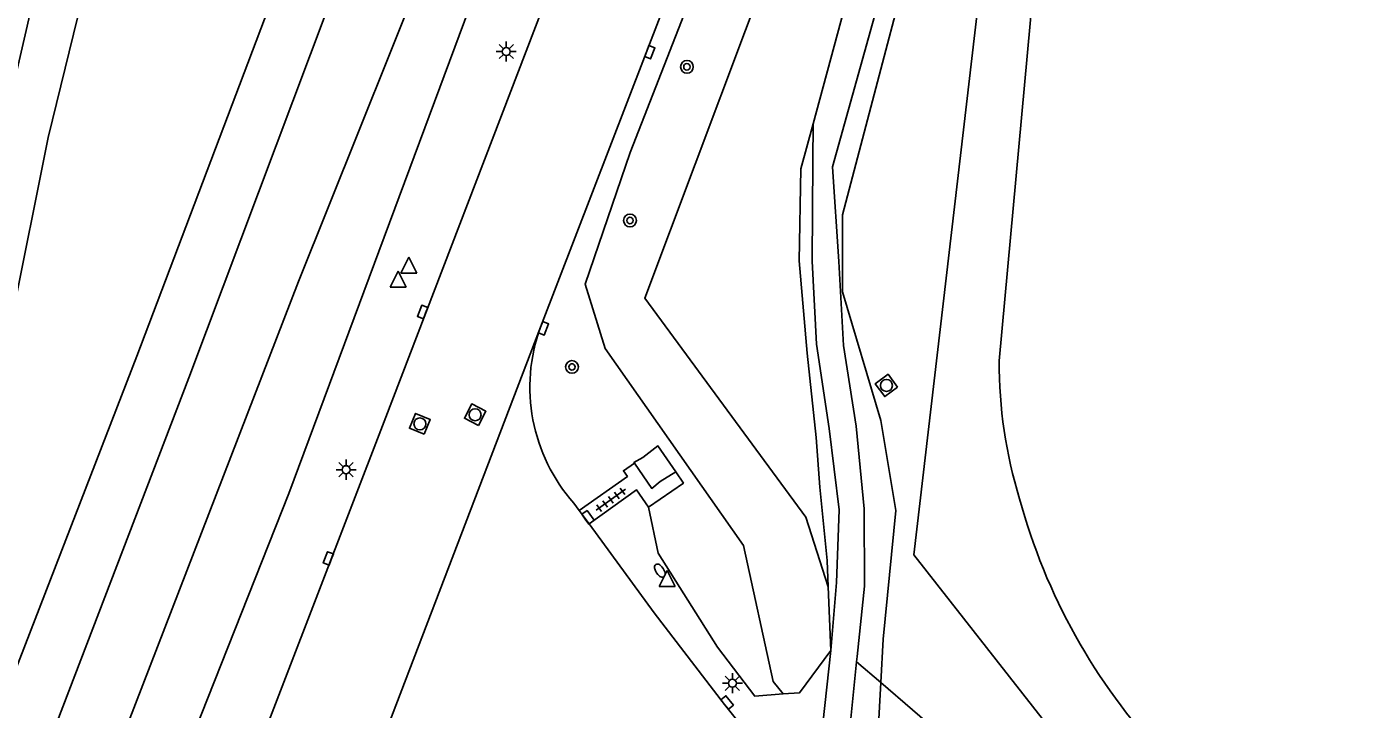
# Model space of a CAD drawing. Extents: x 131000 to 133013, y 393000 to 396501.
# Drawn here: x 131341.7 to 131424.2, y 393854.9 to 393897.6 of the extents above; entities that cross this region are included whole.
import ezdxf

# ---------------------------------------------------------------- set-up
doc = ezdxf.new("R2010")
doc.units = 0
for name, color, linetype in [('gg-bbg-lage trafo', 7, 'Continuous'), ('gg-knt-BGT kruinlijn', 7, 'Continuous'), ('gg-knt-bovenkant onderkant talud', 7, 'Continuous'), ('gg-knt-onverhard', 7, 'Continuous'), ('gg-knt-verharding', 7, 'Continuous'), ('gg-kntw-bovenkant insteek waterloop', 7, 'Continuous'), ('gg-kntw-waterlijn', 7, 'Continuous'), ('gt-grn-groengrens', 7, 'Continuous'), ('gt-grn-weggrens', 7, 'Continuous'), ('gt-symb-boom', 7, 'Continuous'), ('gt-symb-brandkraan', 7, 'Continuous'), ('gt-symb-kolk', 7, 'Continuous'), ('gt-symb-lichtmast', 7, 'Continuous'), ('gt-symb-rioolschacht', 7, 'Continuous'), ('gt-symb-tegel verharding', 7, 'Continuous'), ('gt-symb-waterafsluiter', 7, 'Continuous'), ('gx-grn-maaiveld', 7, 'Continuous')]:
    doc.layers.add(name, color=color, linetype=linetype)

# ---------------------------------------------------------------- blocks, each defined once
blk = doc.blocks.new('gt0-KOLK')
at = {"layer": 'gt-symb-kolk'}
blk.add_lwpolyline([(0, 0), (0.375, 0), (0.375, 0.4), (-0.375, 0.4), (-0.375, 0), (0, 0)], dxfattribs=at)
blk = doc.blocks.new('gt0-TEG1')
at = {"layer": 'gt-symb-tegel verharding'}
for p, q in [((-1.125, 0), (1.125, 0)), ((-0.9, -0.25), (-0.9, 0.25)), ((-0.45, -0.25), (-0.45, 0.25)), ((0, -0.25), (0, 0.25)), ((0.45, -0.25), (0.45, 0.25)), ((0.9, -0.25), (0.9, 0.25))]:
    blk.add_line(p, q, dxfattribs=at)
blk = doc.blocks.new('gt0-LMAST')
at = {"layer": 'gt-symb-lichtmast'}
for p, q in [((-0.182, 0.173), (-0.447, 0.438)), ((-0.005, 0.246), (-0.005, 0.621)), ((0.172, 0.173), (0.437, 0.438)), ((-0.255, -0.004), (-0.63, -0.004)), ((-0.182, -0.181), (-0.447, -0.446)), ((-0.005, -0.254), (-0.005, -0.629)), ((0.437, -0.446), (0.172, -0.181)), ((0.245, -0.004), (0.62, -0.004))]:
    blk.add_line(p, q, dxfattribs=at)
blk.add_circle((-0.005, -0.004), 0.25, dxfattribs=at)
blk = doc.blocks.new('gt0-RS')
at = {"layer": 'gt-symb-rioolschacht'}
blk.add_lwpolyline([(-0.5, -0.5), (0.5, -0.5), (0.5, 0.5), (-0.5, 0.5)], close=True, dxfattribs=at)
blk.add_circle((0, 0), 0.375, dxfattribs=at)
blk = doc.blocks.new('gt0-BOOM')
at = {"layer": 'gt-symb-boom'}
for radius in [0.4, 0.2]:
    blk.add_circle((0, 0), radius, dxfattribs=at)
blk = doc.blocks.new('gt0-WAFSL')
at = {"layer": 'gt-symb-waterafsluiter'}
for p, q in [((-0.5, -0.333), (0, 0.667)), ((0, 0.667), (0.5, -0.333)), ((0.5, -0.333), (-0.5, -0.333))]:
    blk.add_line(p, q, dxfattribs=at)
blk = doc.blocks.new('gt0-BR')
at = {"layer": 'gt-symb-brandkraan'}
for centre, radius, start, end in [((-0.244, 0), 0.206, 107.56694, 252.43307), ((0.599, -2.664), 3, 106.89205, 107.56694), ((0, -0.691), 0.938, 73.10799, 106.89205), ((-0.599, -2.664), 3, 72.43309, 73.10799), ((0.244, 0), 0.206, 287.56695, 72.43309), ((0.599, 2.664), 3, 252.43307, 253.10797), ((0, 0.691), 0.938, 253.10797, 286.89206), ((-0.599, 2.664), 3, 286.89206, 287.56695)]:
    blk.add_arc(centre, radius, start, end, dxfattribs=at)

msp = doc.modelspace()

# ---------------------------------------------------------------- linework, layer by layer
at = {"layer": 'gg-bbg-lage trafo'}
for points in [[(131382.263, 393869.753), (131381.147, 393871.38), (131380.209, 393870.664), (131379.648, 393870.346), (131379.676, 393870.305)], [(131379.676, 393870.305), (131380.763, 393868.726), (131381.281, 393869.15), (131382.263, 393869.753)]]:
    msp.add_lwpolyline(points, dxfattribs=at)
at = {"layer": 'gg-knt-BGT kruinlijn'}
for points in [[(131404.771, 393925.615), (131402.813, 393912.895), (131397.165, 393864.583), (131405.418, 393854.065), (131414.625, 393849.65), (131421.763, 393844.326), (131429.694, 393841.196), (131437.778, 393834.769), (131439.29, 393834.651)], [(131389.868, 393915.416), (131388.099, 393911.972), (131379.415, 393889.728), (131376.609, 393881.492), (131377.847, 393877.462), (131386.51, 393865.149), (131388.354, 393856.664), (131388.974, 393855.88)]]:
    msp.add_lwpolyline(points, dxfattribs=at)
at = {"layer": 'gg-knt-bovenkant onderkant talud'}
msp.add_line((131395.088, 393856.592), (131393.575, 393857.893), dxfattribs=at)
for points in [[(131391.797, 393862.585), (131390.406, 393866.929), (131380.325, 393880.624), (131392.918, 393914.131)], [(131436.19, 393812.305), (131424.737, 393823.962), (131410.25, 393840.2), (131399.056, 393853.18), (131395.088, 393856.592)]]:
    msp.add_lwpolyline(points, dxfattribs=at)
at = {"layer": 'gg-knt-onverhard'}
for points in [[(131410.995, 393938.418), (131409.767, 393937.402), (131403.418, 393924.491), (131397.928, 393909.816), (131392.063, 393888.829)], [(131396.977, 393912.422), (131394.318, 393904.328), (131390.865, 393891.505)], [(131391.958, 393858.594), (131392.324, 393862.841), (131392.497, 393867.397), (131391.856, 393872.462), (131391.079, 393877.745), (131390.794, 393882.931), (131390.846, 393889.19), (131390.865, 393891.505)], [(131393.575, 393857.893), (131393.608, 393858.219), (131394.08, 393862.622), (131394.042, 393867.451), (131393.553, 393872.61), (131392.755, 393877.65), (131392.462, 393882.911), (131392.063, 393888.829)], [(131392.021, 393850.022), (131391.465, 393854.023), (131391.958, 393858.594)], [(131394.009, 393850.563), (131393.147, 393853.731), (131393.575, 393857.893)]]:
    msp.add_lwpolyline(points, dxfattribs=at)
at = {"layer": 'gg-knt-verharding'}
for p, q in [((131376.231, 393867.344), (131375.889, 393867.809)), ((131376.84, 393866.514), (131376.231, 393867.344))]:
    msp.add_line(p, q, dxfattribs=at)
for points in [[(131373.807, 393878.805), (131390.067, 393921.013), (131392.292, 393926.58), (131393.971, 393930.544), (131395.263, 393933.461), (131396.445, 393935.686), (131397.686, 393937.879), (131399.339, 393940.584)], [(131390.166, 393938.639), (131389.255, 393936.93), (131387.468, 393933.218), (131386.225, 393930.35), (131380.634, 393916.039), (131373.975, 393898.812), (131364.029, 393872.907), (131355.727, 393851.362)], [(131379.676, 393870.305), (131378.992, 393869.835), (131379.239, 393869.476), (131376.231, 393867.344)], [(131380.561, 393867.555), (131382.741, 393869.056), (131382.263, 393869.753)], [(131376.84, 393866.514), (131379.81, 393868.646), (131380.561, 393867.555)], [(131390.275, 393849.02), (131385.322, 393855.232), (131380.918, 393860.961), (131376.84, 393866.514)]]:
    msp.add_lwpolyline(points, dxfattribs=at)
msp.add_arc((131384.069, 393875.053), 10.927, 159.91652, 221.52659, dxfattribs=at)
at = {"layer": 'gg-kntw-bovenkant insteek waterloop'}
for points in [[(131402.496, 393876.698), (131405.666, 393911.173), (131414.782, 393931.596), (131434.117, 393940.984), (131438.723, 393946.515), (131444.238, 393950.333), (131450.759, 393953.157), (131453.787, 393952.64), (131456.213, 393953.171), (131462.96, 393954.048), (131469.095, 393958.491), (131477.995, 393960.091)], [(131284.174, 393709.146), (131292.682, 393732.478), (131302.115, 393756.486), (131311.252, 393780.687), (131320.372, 393804.371), (131329.937, 393828.866), (131339.298, 393853.11), (131348.553, 393876.996), (131357.591, 393900.819), (131363.703, 393915.64)], [(131375.352, 393914.857), (131358.065, 393868.418), (131348.765, 393844.959), (131339.126, 393819.96), (131329.317, 393794.86), (131319.505, 393769.527), (131310.311, 393744.867), (131300.831, 393720.659), (131296.153, 393708.202)]]:
    msp.add_lwpolyline(points, dxfattribs=at)
for centre, radius, start, end in [((131431.478, 393876.582), 28.983, 179.77023, 197.06637), ((131440.419, 393878.031), 37.975, 195.19795, 223.19718)]:
    msp.add_arc(centre, radius, start, end, dxfattribs=at)
at = {"layer": 'gg-kntw-waterlijn'}
for points in [[(131367.314, 393915.765), (131363.772, 393907.474), (131351.811, 393875.64), (131333.874, 393828.912), (131325.673, 393808.732), (131316.877, 393784.795), (131309.414, 393765.455), (131299.931, 393741.482), (131287.975, 393711.346)], [(131292.541, 393709.577), (131297.286, 393722.588), (131303.63, 393739.007), (131311.889, 393760.873), (131326.539, 393799.18), (131343.777, 393843.128), (131358.673, 393881.667), (131368.196, 393905.416)]]:
    msp.add_lwpolyline(points, dxfattribs=at)
at = {"layer": 'gt-grn-groengrens'}
for p, q in [((131391.731, 393864.228), (131391.797, 393862.585)), ((131391.797, 393862.585), (131391.958, 393858.594))]:
    msp.add_line(p, q, dxfattribs=at)
for points in [[(131395.088, 393856.592), (131395.231, 393859.305), (131396.034, 393867.341), (131395.097, 393872.966), (131392.686, 393881.002), (131392.686, 393885.823), (131398.713, 393908.725), (131404.771, 393925.615)], [(131390.865, 393891.505), (131390.089, 393888.694), (131389.978, 393882.949), (131390.486, 393877.186), (131391.05, 393871.899), (131391.283, 393868.797), (131391.731, 393864.228)], [(131388.974, 393855.88), (131387.208, 393855.747), (131384.886, 393858.815), (131381.158, 393864.687), (131380.561, 393867.555)], [(131391.958, 393858.594), (131390.014, 393855.958), (131388.974, 393855.88)], [(131432.505, 393812.655), (131425.365, 393818.723), (131407.686, 393836.402), (131399.249, 393846.447), (131394.829, 393851.67), (131395.088, 393856.592)]]:
    msp.add_lwpolyline(points, dxfattribs=at)
at = {"layer": 'gt-grn-weggrens'}
msp.add_line((131373.807, 393878.805), (131362.324, 393848.834), dxfattribs=at)
at = {"layer": 'gx-grn-maaiveld'}
msp.add_line((131346.664, 393919.11), (131337.605, 393879.926), dxfattribs=at)
msp.add_lwpolyline([(131349.884, 393918.707), (131343.014, 393890.656), (131340.746, 393879.318)], dxfattribs=at)

# ---------------------------------------------------------------- block references
at = {"layer": 'gt-symb-boom'}
for p in [(131382.963, 393895.071), (131379.401, 393885.469), (131375.775, 393876.318)]:
    msp.add_blockref('gt0-BOOM', p, dxfattribs=at)
at = {"layer": 'gt-symb-brandkraan', "rotation": 123.24493724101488}
msp.add_blockref('gt0-BR', (131381.273, 393863.588), dxfattribs=at)
at = {"layer": 'gt-symb-kolk'}
for p, rotation in [((131380.457, 393896.06), -111.09921225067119), ((131366.617, 393879.683), 69.08179501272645), ((131373.807, 393878.805), -111.09921225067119), ((131376.61, 393866.804), -54.32239791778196), ((131360.723, 393864.279), 68.95425918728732), ((131385.322, 393855.232), -51.17017509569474)]:
    msp.add_blockref('gt0-KOLK', p, dxfattribs=dict(at, rotation=rotation))
at = {"layer": 'gt-symb-lichtmast'}
for p in [(131371.671, 393896.028), (131361.649, 393869.902), (131385.811, 393856.554)]:
    msp.add_blockref('gt0-LMAST', p, dxfattribs=at)
at = {"layer": 'gt-symb-rioolschacht'}
for p, rotation in [((131395.444, 393875.16), 126.42317831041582), ((131366.263, 393872.76), 67.61363443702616), ((131369.718, 393873.329), 62.743128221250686)]:
    msp.add_blockref('gt0-RS', p, dxfattribs=dict(at, rotation=rotation))
at = {"layer": 'gt-symb-tegel verharding', "rotation": 35.88411316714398}
msp.add_blockref('gt0-TEG1', (131378.207, 393868.017), dxfattribs=at)
at = {"layer": 'gt-symb-waterafsluiter'}
for p in [(131365.57, 393882.502), (131364.913, 393881.638), (131381.73, 393862.93)]:
    msp.add_blockref('gt0-WAFSL', p, dxfattribs=at)

doc.saveas('drawing.dxf')
